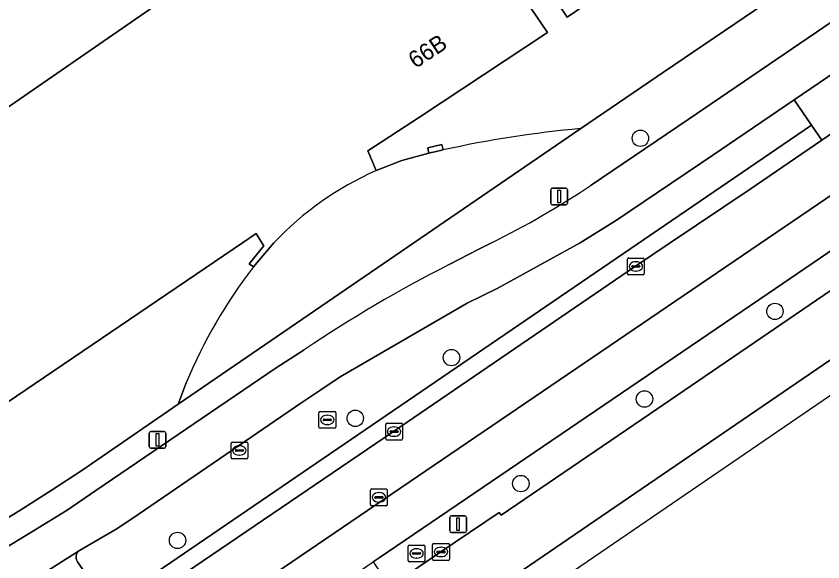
# Model space of a CAD drawing. Extents: x 157445 to 158888, y 383061 to 384688.
# Drawn here: x 158695.95 to 158744.09, y 383730.98 to 383763.52 of the extents above; entities that cross this region are included whole.
import ezdxf

# ---------------------------------------------------------------- set-up
doc = ezdxf.new("R2010")
doc.units = 0
for name, color, linetype in [('IMGEO_Berm_groen', 7, 'Continuous'), ('IMGEO_Boom', 7, 'Continuous'), ('IMGEO_Erf', 7, 'Continuous'), ('IMGEO_Fietspad_gesloten', 7, 'Continuous'), ('IMGEO_Groenvoorziening', 7, 'Continuous'), ('IMGEO_Haag', 7, 'Continuous'), ('IMGEO_Kolk', 7, 'Continuous'), ('IMGEO_Lichtmast', 7, 'Continuous'), ('IMGEO_OVBaan_gesloten', 7, 'Continuous'), ('IMGEO_Pand', 7, 'Continuous'), ('IMGEO_Pand_nummerreeks', 7, 'Continuous'), ('IMGEO_Rijbaan_regionaal_gesloten', 7, 'Continuous'), ('IMGEO_Rioolput', 7, 'Continuous'), ('IMGEO_Voetpad_open', 7, 'Continuous')]:
    doc.layers.add(name, color=color, linetype=linetype)

msp = doc.modelspace()

# ---------------------------------------------------------------- linework, layer by layer
at = {"layer": 'IMGEO_Berm_groen'}
msp.add_lwpolyline([(158810.748, 383796.128), (158808.352, 383794.263), (158805.7, 383792.16), (158804.177, 383790.889), (158801.841, 383788.984), (158799.473, 383787.107), (158791.318, 383781.362), (158779.708, 383773.44), (158745.257, 383750), (158740.821, 383746.982), (158717.611, 383731.222), (158717.248, 383730.974), (158718.251, 383729.502), (158718.612, 383729.747), (158721.304, 383731.565), (158724.771, 383733.923), (158724.89, 383733.759), (158733.741, 383739.782), (158748.722, 383750), (158795.658, 383782.013)], dxfattribs=at)
msp.add_lwpolyline([(158743.405, 383757.023), (158742.376, 383758.523), (158737.516, 383755.218), (158731.777, 383751.356), (158729.606, 383750), (158724.652, 383747.276), (158722.871, 383746.398), (158715.296, 383742.003), (158714.137, 383741.231), (158712.943, 383740.433), (158702.851, 383733.548), (158701.916, 383732.919), (158699.74, 383731.651), (158699.706, 383731.627), (158699.675, 383731.599), (158699.646, 383731.569), (158699.62, 383731.536), (158699.597, 383731.502), (158699.577, 383731.465), (158699.561, 383731.427), (158699.548, 383731.387), (158699.538, 383731.346), (158699.532, 383731.305), (158699.53, 383731.263), (158699.532, 383731.222), (158699.537, 383731.18), (158699.547, 383731.14), (158699.559, 383731.1), (158699.575, 383731.062), (158699.595, 383731.025), (158699.618, 383730.99), (158699.625, 383730.98), (158701.432, 383728.368)], close=True, dxfattribs=at)
at = {"layer": 'IMGEO_Boom'}
for centre in [(158733.204, 383756.235), (158741.229, 383745.911), (158721.931, 383743.154), (158733.448, 383740.686), (158716.19, 383739.535), (158726.068, 383735.645), (158705.584, 383732.254)]:
    msp.add_circle(centre, 0.489, dxfattribs=at)
at = {"layer": 'IMGEO_Erf'}
for points in [[(158729.639, 383756.809), (158734.582, 383760.168), (158743.648, 383766.335), (158771.686, 383785.406), (158778.296, 383789.909), (158802.576, 383806.449)], [(158736.833, 383768.902), (158728.838, 383763.46), (158727.588, 383765.339)], [(158689.745, 383754.15), (158706.985, 383766.059)], [(158726.338, 383764.477), (158727.654, 383762.534), (158720.013, 383757.497), (158716.945, 383755.475), (158717.431, 383754.302), (158718.971, 383754.909), (158720.569, 383755.345), (158720.513, 383755.672), (158721.36, 383755.853), (158721.425, 383755.536)], [(158710.113, 383748.572), (158709.855, 383748.746), (158710.73, 383749.82), (158710.618, 383750), (158710.272, 383750.553), (158709.457, 383750), (158695.426, 383740.475)], [(158694.885, 383733.263), (158696.176, 383734.042), (158698.108, 383735.264), (158699.876, 383736.426), (158705.62, 383740.38), (158706.09, 383741.649)]]:
    msp.add_lwpolyline(points, dxfattribs=at)
for centre, radius, start, end in [((158735.54, 383691.595), 65.481, 95.1706, 102.44855), ((158735.05, 383729.451), 31.424, 142.5192, 157.1585)]:
    msp.add_arc(centre, radius, start, end, dxfattribs=at)
at = {"layer": 'IMGEO_Fietspad_gesloten'}
for points in [[(158701.916, 383732.919), (158702.851, 383733.548), (158712.943, 383740.433), (158714.137, 383741.231), (158715.296, 383742.003), (158722.871, 383746.398), (158724.652, 383747.276), (158729.606, 383750), (158731.777, 383751.356), (158737.516, 383755.218), (158742.376, 383758.523), (158747.285, 383761.862), (158773.967, 383780.009), (158774.84, 383780.632), (158781.446, 383785.117), (158782.151, 383785.601), (158791.177, 383791.771), (158800.229, 383798.038)], [(158780.731, 383787.792), (158773.291, 383782.692), (158736.06, 383757.354), (158730.265, 383753.432)], [(158724.322, 383750), (158723.558, 383749.627), (158721.79, 383748.704)], [(158713.148, 383743.628), (158712.306, 383743.091), (158711.479, 383742.55), (158700.716, 383735.223), (158698.99, 383734.061), (158697, 383732.831), (158694.073, 383731.061), (158689.425, 383728.169), (158689.365, 383728.141), (158687.952, 383727.183)], [(158696.785, 383729.793), (158699.74, 383731.651), (158701.916, 383732.919)]]:
    msp.add_lwpolyline(points, dxfattribs=at)
for centre, radius, start, end in [((158699.656, 383799.574), 55.372, 296.4529, 303.5587), ((158759.28, 383674.981), 82.708, 116.95479, 123.9021)]:
    msp.add_arc(centre, radius, start, end, dxfattribs=at)
at = {"layer": 'IMGEO_Groenvoorziening'}
msp.add_lwpolyline([(158704.01, 383728.929), (158718.479, 383738.752), (158732.91, 383748.604), (158734.985, 383750), (158739.748, 383753.205), (158744.023, 383756.121), (158743.405, 383757.023), (158701.432, 383728.368)], dxfattribs=at)
at = {"layer": 'IMGEO_Haag'}
msp.add_lwpolyline([(158704.01, 383728.929), (158718.479, 383738.752), (158732.91, 383748.604), (158734.985, 383750), (158739.748, 383753.205), (158744.023, 383756.121), (158743.405, 383757.023), (158701.432, 383728.368)], dxfattribs=at)
at = {"layer": 'IMGEO_Kolk'}
for p, q in [((158732.431, 383748.168), (158732.431, 383749.02)), ((158732.506, 383749.094), (158733.358, 383749.094)), ((158732.919, 383748.874), (158732.944, 383748.874)), ((158733.432, 383749.02), (158733.432, 383748.168)), ((158732.69, 383748.588), (158732.69, 383748.6)), ((158733.128, 383748.551), (158732.73, 383748.551)), ((158732.733, 383748.637), (158733.131, 383748.637)), ((158732.942, 383748.314), (158732.917, 383748.314)), ((158733.174, 383748.6), (158733.174, 383748.588)), ((158733.358, 383748.094), (158732.506, 383748.094)), ((158718.003, 383738.315), (158718.003, 383739.167)), ((158718.078, 383739.241), (158718.93, 383739.241)), ((158719.004, 383739.167), (158719.004, 383738.315)), ((158718.262, 383738.735), (158718.262, 383738.747)), ((158718.7, 383738.698), (158718.302, 383738.698)), ((158718.305, 383738.784), (158718.703, 383738.784)), ((158718.491, 383739.021), (158718.516, 383739.021)), ((158718.746, 383738.747), (158718.746, 383738.735)), ((158718.93, 383738.241), (158718.078, 383738.241)), ((158718.514, 383738.461), (158718.489, 383738.461)), ((158720.803, 383731.14), (158720.803, 383731.992)), ((158720.878, 383732.066), (158721.73, 383732.066)), ((158721.804, 383731.992), (158721.804, 383731.14)), ((158721.062, 383731.56), (158721.062, 383731.572)), ((158721.5, 383731.523), (158721.102, 383731.523)), ((158721.105, 383731.609), (158721.503, 383731.609)), ((158721.291, 383731.846), (158721.316, 383731.846)), ((158721.546, 383731.572), (158721.546, 383731.56)), ((158721.73, 383731.066), (158720.878, 383731.066)), ((158721.314, 383731.286), (158721.289, 383731.286))]:
    msp.add_line(p, q, dxfattribs=at)
for points in [[(158732.431, 383748.168), (158732.431, 383749.02)], [(158732.506, 383749.094), (158733.358, 383749.094)], [(158733.432, 383749.02), (158733.432, 383748.168)], [(158733.358, 383748.094), (158732.506, 383748.094)], [(158718.003, 383738.315), (158718.003, 383739.167)], [(158718.078, 383739.241), (158718.93, 383739.241)], [(158719.004, 383739.167), (158719.004, 383738.315)], [(158718.93, 383738.241), (158718.078, 383738.241)], [(158720.803, 383731.14), (158720.803, 383731.992)], [(158720.878, 383732.066), (158721.73, 383732.066)], [(158721.804, 383731.992), (158721.804, 383731.14)], [(158721.73, 383731.066), (158720.878, 383731.066)]]:
    msp.add_lwpolyline(points, dxfattribs=at)
for centre, radius, start, end in [((158732.508, 383749.018), 0.0765, 91.552, 178.448), ((158732.508, 383749.018), 0.0765, 91.552, 178.448), ((158733.356, 383749.018), 0.0765, 1.552, 88.448), ((158733.356, 383749.018), 0.0765, 1.552, 88.448), ((158732.73, 383748.597), 0.0403, 85.8775, 175.7526), ((158732.727, 383748.587), 0.0366, 178.938, 274.7102), ((158733.131, 383748.594), 0.043, 264.8664, 352.4533), ((158733.135, 383748.599), 0.0386, 1.7309, 96.639), ((158732.508, 383748.17), 0.0765, 181.552, 268.448), ((158732.508, 383748.17), 0.0765, 181.552, 268.448), ((158733.356, 383748.17), 0.0765, 271.552, 358.448), ((158733.356, 383748.17), 0.0765, 271.552, 358.448), ((158718.08, 383739.165), 0.0765, 91.552, 178.448), ((158718.08, 383739.165), 0.0765, 91.552, 178.448), ((158718.928, 383739.165), 0.0765, 1.552, 88.448), ((158718.928, 383739.165), 0.0765, 1.552, 88.448), ((158718.302, 383738.744), 0.0403, 85.8775, 175.7526), ((158718.299, 383738.734), 0.0366, 178.938, 274.7102), ((158718.703, 383738.741), 0.043, 264.8664, 352.4533), ((158718.707, 383738.746), 0.0386, 1.7309, 96.639), ((158718.08, 383738.317), 0.0765, 181.552, 268.448), ((158718.08, 383738.317), 0.0765, 181.552, 268.448), ((158718.928, 383738.317), 0.0765, 271.552, 358.448), ((158718.928, 383738.317), 0.0765, 271.552, 358.448), ((158720.88, 383731.99), 0.0765, 91.552, 178.448), ((158720.88, 383731.99), 0.0765, 91.552, 178.448), ((158721.728, 383731.99), 0.0765, 1.552, 88.448), ((158721.728, 383731.99), 0.0765, 1.552, 88.448), ((158721.102, 383731.569), 0.0403, 85.8775, 175.7526), ((158721.099, 383731.559), 0.0366, 178.938, 274.7102), ((158721.503, 383731.566), 0.043, 264.8664, 352.4533), ((158721.507, 383731.571), 0.0386, 1.7309, 96.639), ((158720.88, 383731.142), 0.0765, 181.552, 268.448), ((158720.88, 383731.142), 0.0765, 181.552, 268.448), ((158721.728, 383731.142), 0.0765, 271.552, 358.448), ((158721.728, 383731.142), 0.0765, 271.552, 358.448)]:
    msp.add_arc(centre, radius, start, end, dxfattribs=at)
for centre, major_axis, ratio, start_param, end_param in [((158732.918, 383748.594), (-0.387, 0.002), 0.722429, 4.712389, 7.853982), ((158732.943, 383748.594), (-0.39, 0.002), 0.717154, 1.570796, 4.712389), ((158718.49, 383738.741), (-0.387, 0.002), 0.722429, 4.712389, 7.853982), ((158718.515, 383738.741), (-0.39, 0.002), 0.717154, 1.570796, 4.712389), ((158721.29, 383731.566), (-0.387, 0.002), 0.722429, 4.712389, 7.853982), ((158721.315, 383731.566), (-0.39, 0.002), 0.717154, 1.570796, 4.712389)]:
    msp.add_ellipse(centre, major_axis=major_axis, ratio=ratio, start_param=start_param, end_param=end_param, dxfattribs=at)
at = {"layer": 'IMGEO_Lichtmast'}
for p, q in [((158727.855, 383752.358), (158727.855, 383753.158)), ((158727.855, 383753.158), (158727.855, 383752.358)), ((158727.955, 383753.258), (158728.745, 383753.258)), ((158728.745, 383753.258), (158727.955, 383753.258)), ((158728.845, 383753.158), (158728.845, 383752.358)), ((158728.845, 383752.358), (158728.845, 383753.158)), ((158728.745, 383752.258), (158727.955, 383752.258)), ((158727.955, 383752.258), (158728.745, 383752.258)), ((158703.894, 383737.855), (158703.894, 383738.655)), ((158703.894, 383738.655), (158703.894, 383737.855)), ((158703.994, 383738.755), (158704.784, 383738.755)), ((158704.784, 383738.755), (158703.994, 383738.755)), ((158704.884, 383738.655), (158704.884, 383737.855)), ((158704.884, 383737.855), (158704.884, 383738.655)), ((158704.784, 383737.755), (158703.994, 383737.755)), ((158703.994, 383737.755), (158704.784, 383737.755)), ((158721.827, 383732.822), (158721.827, 383733.622)), ((158721.827, 383733.622), (158721.827, 383732.822)), ((158721.927, 383733.722), (158722.717, 383733.722)), ((158722.717, 383733.722), (158721.927, 383733.722)), ((158722.817, 383733.622), (158722.817, 383732.822)), ((158722.817, 383732.822), (158722.817, 383733.622)), ((158722.717, 383732.722), (158721.927, 383732.722)), ((158721.927, 383732.722), (158722.717, 383732.722))]:
    msp.add_line(p, q, dxfattribs=at)
for points in [[(158728.275, 383753.133), (158728.425, 383753.133), (158728.425, 383752.383), (158728.275, 383752.383), (158728.275, 383753.133)], [(158704.314, 383738.63), (158704.464, 383738.63), (158704.464, 383737.88), (158704.314, 383737.88), (158704.314, 383738.63)], [(158722.247, 383733.597), (158722.397, 383733.597), (158722.397, 383732.847), (158722.247, 383732.847), (158722.247, 383733.597)]]:
    msp.add_lwpolyline(points, dxfattribs=at)
for centre, start, end in [((158727.955, 383753.158), 90, 180), ((158727.955, 383753.158), 90, 180), ((158728.745, 383753.158), 0, 90), ((158728.745, 383753.158), 360, 90), ((158727.955, 383752.358), 180, 270), ((158727.955, 383752.358), 180, 270), ((158728.745, 383752.358), 270, 0), ((158728.745, 383752.358), 270, 0), ((158703.994, 383738.655), 90, 180), ((158703.994, 383738.655), 90, 180), ((158704.784, 383738.655), 0, 90), ((158704.784, 383738.655), 360, 90), ((158703.994, 383737.855), 180, 270), ((158703.994, 383737.855), 180, 270), ((158704.784, 383737.855), 270, 0), ((158704.784, 383737.855), 270, 0), ((158721.927, 383733.622), 90, 180), ((158721.927, 383733.622), 90, 180), ((158722.717, 383733.622), 0, 90), ((158722.717, 383733.622), 360, 90), ((158721.927, 383732.822), 180, 270), ((158721.927, 383732.822), 180, 270), ((158722.717, 383732.822), 270, 0), ((158722.717, 383732.822), 270, 0)]:
    msp.add_arc(centre, 0.1, start, end, dxfattribs=at)
at = {"layer": 'IMGEO_OVBaan_gesloten'}
for points in [[(158814.981, 383791.033), (158814.946, 383791.079), (158812.898, 383793.979), (158812.376, 383793.618), (158809.409, 383791.61), (158797.453, 383783.491), (158795.554, 383782.188), (158795.658, 383782.013), (158748.722, 383750), (158733.741, 383739.782), (158724.89, 383733.759), (158724.771, 383733.923), (158721.304, 383731.565), (158718.612, 383729.747), (158718.251, 383729.502), (158708.469, 383722.874), (158706.666, 383721.569), (158706.236, 383721.282), (158708.352, 383718.295), (158730.487, 383733.418), (158756.966, 383751.508), (158783.558, 383769.561), (158802.696, 383782.707)], [(158709.341, 383716.859), (158815.971, 383789.724), (158814.981, 383791.033), (158802.696, 383782.707), (158783.558, 383769.561), (158756.966, 383751.508), (158730.487, 383733.418), (158708.352, 383718.295), (158708.38, 383718.256)]]:
    msp.add_lwpolyline(points, close=True, dxfattribs=at)
at = {"layer": 'IMGEO_Pand'}
for points in [[(158717.431, 383754.302), (158716.945, 383755.475), (158720.013, 383757.497), (158727.654, 383762.534), (158726.338, 383764.477), (158727.588, 383765.339), (158728.838, 383763.46), (158736.833, 383768.902), (158734.506, 383772.268), (158734.794, 383772.468), (158734.983, 383772.195), (158735.329, 383772.435), (158719.707, 383795.033), (158719.361, 383794.796), (158719.53, 383794.549), (158704.984, 383784.579), (158704.814, 383784.826), (158704.468, 383784.589), (158713.956, 383770.707), (158707.061, 383765.953), (158706.985, 383766.059), (158689.745, 383754.15)], [(158695.426, 383740.475), (158709.457, 383750), (158710.272, 383750.553), (158710.618, 383750), (158710.73, 383749.82), (158709.855, 383748.746), (158710.113, 383748.572), (158711.335, 383750)]]:
    msp.add_lwpolyline(points, dxfattribs=at)
msp.add_lwpolyline([(158720.569, 383755.345), (158720.745, 383755.384), (158720.94, 383755.428), (158721.425, 383755.536), (158721.36, 383755.853), (158720.513, 383755.672)], close=True, dxfattribs=at)
msp.add_arc((158725.051, 383737.034), 18.875, 113.8114, 136.6105, dxfattribs=at)
at = {"layer": 'IMGEO_Rijbaan_regionaal_gesloten'}
msp.add_lwpolyline([(158793.247, 383789.71), (158788.101, 383786.112), (158783.082, 383782.678), (158776.476, 383778.207), (158775.275, 383777.393), (158763.475, 383769.375), (158749.035, 383759.541), (158748.885, 383759.439), (158744.023, 383756.121), (158739.748, 383753.205), (158734.985, 383750), (158732.91, 383748.604), (158718.479, 383738.752), (158704.01, 383728.929), (158702.346, 383727.757), (158701.987, 383727.494), (158703.741, 383725.019), (158709.962, 383729.308), (158772.603, 383771.911), (158789.344, 383783.259), (158795.674, 383787.791), (158802.865, 383793.184), (158809.428, 383798.598)], dxfattribs=at)
msp.add_lwpolyline([(158717.248, 383730.974), (158717.611, 383731.222), (158740.821, 383746.982), (158745.257, 383750), (158779.708, 383773.44), (158791.318, 383781.362), (158799.473, 383787.107), (158801.841, 383788.984), (158804.177, 383790.889), (158805.7, 383792.16), (158808.352, 383794.263), (158810.748, 383796.128), (158811.198, 383796.437), (158809.428, 383798.598), (158802.865, 383793.184), (158795.674, 383787.791), (158789.344, 383783.259), (158772.603, 383771.911), (158709.962, 383729.308), (158703.741, 383725.019), (158705.295, 383722.825), (158705.513, 383722.975)], close=True, dxfattribs=at)
at = {"layer": 'IMGEO_Rioolput'}
for p, q in [((158714.021, 383739.016), (158714.021, 383739.868)), ((158714.096, 383739.942), (158714.948, 383739.942)), ((158714.509, 383739.722), (158714.534, 383739.722)), ((158715.022, 383739.868), (158715.022, 383739.016)), ((158714.28, 383739.436), (158714.28, 383739.448)), ((158714.718, 383739.399), (158714.32, 383739.399)), ((158714.323, 383739.485), (158714.721, 383739.485)), ((158714.532, 383739.162), (158714.507, 383739.162)), ((158714.764, 383739.448), (158714.764, 383739.436)), ((158714.948, 383738.942), (158714.096, 383738.942)), ((158708.777, 383737.192), (158708.777, 383738.044)), ((158708.852, 383738.118), (158709.704, 383738.118)), ((158709.265, 383737.898), (158709.29, 383737.898)), ((158709.778, 383738.044), (158709.778, 383737.192)), ((158709.036, 383737.612), (158709.036, 383737.624)), ((158709.474, 383737.575), (158709.076, 383737.575)), ((158709.079, 383737.661), (158709.477, 383737.661)), ((158709.288, 383737.338), (158709.263, 383737.338)), ((158709.52, 383737.624), (158709.52, 383737.612)), ((158709.704, 383737.118), (158708.852, 383737.118)), ((158717.176, 383735.322), (158718.028, 383735.322)), ((158717.101, 383734.396), (158717.101, 383735.248)), ((158717.36, 383734.816), (158717.36, 383734.828)), ((158717.403, 383734.865), (158717.801, 383734.865)), ((158717.589, 383735.102), (158717.614, 383735.102)), ((158717.844, 383734.828), (158717.844, 383734.816)), ((158718.102, 383735.248), (158718.102, 383734.396)), ((158718.028, 383734.322), (158717.176, 383734.322)), ((158717.798, 383734.779), (158717.4, 383734.779)), ((158717.612, 383734.542), (158717.587, 383734.542)), ((158719.345, 383731.052), (158719.345, 383731.904)), ((158719.42, 383731.978), (158720.272, 383731.978)), ((158720.346, 383731.904), (158720.346, 383731.052)), ((158719.604, 383731.472), (158719.604, 383731.484)), ((158720.042, 383731.435), (158719.644, 383731.435)), ((158719.647, 383731.521), (158720.045, 383731.521)), ((158719.833, 383731.758), (158719.858, 383731.758)), ((158720.088, 383731.484), (158720.088, 383731.472)), ((158720.272, 383730.978), (158719.42, 383730.978)), ((158719.856, 383731.198), (158719.831, 383731.198))]:
    msp.add_line(p, q, dxfattribs=at)
for points in [[(158714.021, 383739.016), (158714.021, 383739.868)], [(158714.096, 383739.942), (158714.948, 383739.942)], [(158715.022, 383739.868), (158715.022, 383739.016)], [(158714.948, 383738.942), (158714.096, 383738.942)], [(158708.777, 383737.192), (158708.777, 383738.044)], [(158708.852, 383738.118), (158709.704, 383738.118)], [(158709.778, 383738.044), (158709.778, 383737.192)], [(158709.704, 383737.118), (158708.852, 383737.118)], [(158717.176, 383735.322), (158718.028, 383735.322)], [(158717.101, 383734.396), (158717.101, 383735.248)], [(158718.102, 383735.248), (158718.102, 383734.396)], [(158718.028, 383734.322), (158717.176, 383734.322)], [(158719.345, 383731.052), (158719.345, 383731.904)], [(158719.42, 383731.978), (158720.272, 383731.978)], [(158720.346, 383731.904), (158720.346, 383731.052)], [(158720.272, 383730.978), (158719.42, 383730.978)]]:
    msp.add_lwpolyline(points, dxfattribs=at)
for centre, radius, start, end in [((158714.098, 383739.866), 0.0765, 91.552, 178.448), ((158714.098, 383739.866), 0.0765, 91.552, 178.448), ((158714.946, 383739.866), 0.0765, 1.552, 88.448), ((158714.946, 383739.866), 0.0765, 1.552, 88.448), ((158714.32, 383739.445), 0.0403, 85.8775, 175.7526), ((158714.317, 383739.435), 0.0366, 178.938, 274.7102), ((158714.721, 383739.442), 0.043, 264.8664, 352.4533), ((158714.725, 383739.447), 0.0386, 1.7309, 96.639), ((158714.098, 383739.018), 0.0765, 181.552, 268.448), ((158714.098, 383739.018), 0.0765, 181.552, 268.448), ((158714.946, 383739.018), 0.0765, 271.552, 358.448), ((158714.946, 383739.018), 0.0765, 271.552, 358.448), ((158708.854, 383738.042), 0.0765, 91.552, 178.448), ((158708.854, 383738.042), 0.0765, 91.552, 178.448), ((158709.702, 383738.042), 0.0765, 1.552, 88.448), ((158709.702, 383738.042), 0.0765, 1.552, 88.448), ((158708.854, 383737.194), 0.0765, 181.552, 268.448), ((158708.854, 383737.194), 0.0765, 181.552, 268.448), ((158709.076, 383737.621), 0.0403, 85.8775, 175.7526), ((158709.073, 383737.611), 0.0366, 178.938, 274.7102), ((158709.477, 383737.618), 0.043, 264.8664, 352.4533), ((158709.481, 383737.623), 0.0386, 1.7309, 96.639), ((158709.702, 383737.194), 0.0765, 271.552, 358.448), ((158709.702, 383737.194), 0.0765, 271.552, 358.448), ((158717.178, 383735.246), 0.0765, 91.552, 178.448), ((158717.178, 383735.246), 0.0765, 91.552, 178.448), ((158718.026, 383735.246), 0.0765, 1.552, 88.448), ((158718.026, 383735.246), 0.0765, 1.552, 88.448), ((158717.4, 383734.825), 0.0403, 85.8775, 175.7526), ((158717.397, 383734.815), 0.0366, 178.938, 274.7102), ((158717.801, 383734.822), 0.043, 264.8664, 352.4533), ((158717.805, 383734.827), 0.0386, 1.7309, 96.639), ((158717.178, 383734.398), 0.0765, 181.552, 268.448), ((158717.178, 383734.398), 0.0765, 181.552, 268.448), ((158718.026, 383734.398), 0.0765, 271.552, 358.448), ((158718.026, 383734.398), 0.0765, 271.552, 358.448), ((158719.422, 383731.902), 0.0765, 91.552, 178.448), ((158719.422, 383731.902), 0.0765, 91.552, 178.448), ((158720.27, 383731.902), 0.0765, 1.552, 88.448), ((158720.27, 383731.902), 0.0765, 1.552, 88.448), ((158719.644, 383731.481), 0.0403, 85.8775, 175.7526), ((158719.641, 383731.471), 0.0366, 178.938, 274.7102), ((158720.045, 383731.478), 0.043, 264.8664, 352.4533), ((158720.049, 383731.483), 0.0386, 1.7309, 96.639), ((158719.422, 383731.054), 0.0765, 181.552, 268.448), ((158719.422, 383731.054), 0.0765, 181.552, 268.448), ((158720.27, 383731.054), 0.0765, 271.552, 358.448), ((158720.27, 383731.054), 0.0765, 271.552, 358.448)]:
    msp.add_arc(centre, radius, start, end, dxfattribs=at)
for centre, major_axis, ratio, start_param, end_param in [((158714.508, 383739.442), (-0.387, 0.002), 0.722429, 4.712389, 7.853982), ((158714.533, 383739.442), (-0.39, 0.002), 0.717154, 1.570796, 4.712389), ((158709.264, 383737.618), (-0.387, 0.002), 0.722429, 4.712389, 7.853982), ((158709.289, 383737.618), (-0.39, 0.002), 0.717154, 1.570796, 4.712389), ((158717.588, 383734.822), (-0.387, 0.002), 0.722429, 4.712389, 7.853982), ((158717.613, 383734.822), (-0.39, 0.002), 0.717154, 1.570796, 4.712389), ((158719.832, 383731.478), (-0.387, 0.002), 0.722429, 4.712389, 7.853982), ((158719.857, 383731.478), (-0.39, 0.002), 0.717154, 1.570796, 4.712389)]:
    msp.add_ellipse(centre, major_axis=major_axis, ratio=ratio, start_param=start_param, end_param=end_param, dxfattribs=at)
at = {"layer": 'IMGEO_Voetpad_open'}
for points in [[(158806.057, 383808.968), (158802.576, 383806.449), (158778.296, 383789.909), (158771.686, 383785.406), (158743.648, 383766.335), (158734.582, 383760.168), (158729.639, 383756.809), (158719.684, 383750), (158705.62, 383740.38), (158699.876, 383736.426), (158698.108, 383735.264), (158696.176, 383734.042), (158694.885, 383733.263)], [(158730.265, 383753.432), (158736.06, 383757.354), (158773.291, 383782.692), (158780.731, 383787.792)], [(158706.09, 383741.649), (158705.62, 383740.38), (158719.684, 383750), (158729.639, 383756.809)], [(158721.425, 383755.536), (158720.94, 383755.428), (158720.745, 383755.384), (158720.569, 383755.345), (158718.971, 383754.909), (158717.431, 383754.302)], [(158711.335, 383750), (158710.113, 383748.572)], [(158721.79, 383748.704), (158723.558, 383749.627), (158724.322, 383750)], [(158711.479, 383742.55), (158712.306, 383743.091), (158713.148, 383743.628)], [(158694.073, 383731.061), (158697, 383732.831), (158698.99, 383734.061), (158700.716, 383735.223), (158711.479, 383742.55)], [(158701.432, 383728.368), (158699.625, 383730.98), (158699.618, 383730.99), (158699.595, 383731.025), (158699.575, 383731.062), (158699.559, 383731.1), (158699.547, 383731.14), (158699.537, 383731.18), (158699.532, 383731.222), (158699.53, 383731.263), (158699.532, 383731.305), (158699.538, 383731.346), (158699.548, 383731.387), (158699.561, 383731.427), (158699.577, 383731.465), (158699.597, 383731.502), (158699.62, 383731.536), (158699.646, 383731.569), (158699.675, 383731.599), (158699.706, 383731.627), (158699.74, 383731.651), (158696.785, 383729.793)]]:
    msp.add_lwpolyline(points, dxfattribs=at)
msp.add_lwpolyline([(158748.885, 383759.439), (158748.277, 383760.359), (158747.285, 383761.862), (158742.376, 383758.523), (158743.405, 383757.023), (158744.023, 383756.121)], close=True, dxfattribs=at)
for centre, radius, start, end in [((158735.54, 383691.595), 65.481, 95.1706, 102.44855), ((158725.051, 383737.034), 18.875, 113.8114, 136.6105), ((158699.656, 383799.574), 55.372, 296.4529, 303.5587), ((158735.05, 383729.451), 31.424, 142.5192, 157.1585), ((158759.28, 383674.981), 82.708, 116.95479, 123.9021)]:
    msp.add_arc(centre, radius, start, end, dxfattribs=at)

# ---------------------------------------------------------------- texts
at = {"layer": 'IMGEO_Pand_nummerreeks'}
msp.add_text('66B', height=1, rotation=33.3915, dxfattribs=at).set_placement((158719.78, 383760.362))

doc.saveas('drawing.dxf')
